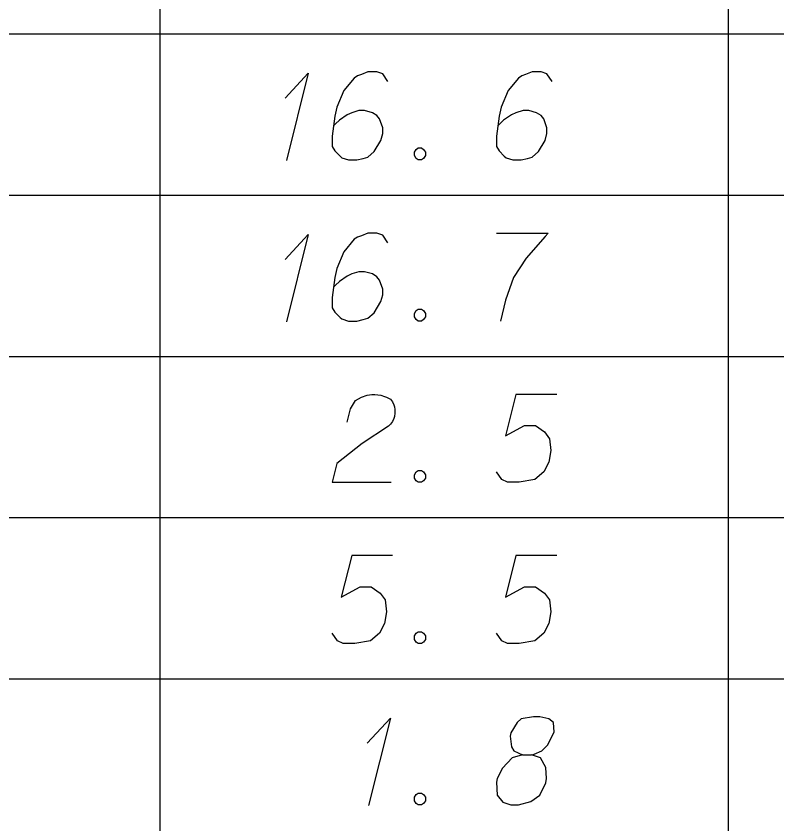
# Model space of a CAD drawing. Extents: x 2074207 to 2076812, y 516372 to 523312.
# Drawn here: x 2076580.27 to 2076621.77, y 518237.79 to 518281.86 of the extents above; entities that cross this region are included whole.
import ezdxf

# ---------------------------------------------------------------- set-up
doc = ezdxf.new("R2010")
doc.units = 0
doc.layers.add('Prop DirtTable_ Soil Test Results - Outline (Minor)', color=7, linetype='Continuous')
doc.layers.add('Prop DirtTable_ Soil Test Results - Tx (Sample Data)', color=7, linetype='Continuous')

msp = doc.modelspace()

# ---------------------------------------------------------------- linework, layer by layer
at = {"layer": 'Prop DirtTable_ Soil Test Results - Outline (Minor)'}
for p, q in [((2076588.114, 518289.699), (2076588.114, 518280.899)), ((2076619.134, 518280.899), (2076619.134, 518289.699)), ((2076260.609, 518280.899), (2076811.903, 518280.899)), ((2076260.609, 518280.899), (2076811.903, 518280.899)), ((2076588.114, 518280.899), (2076588.114, 518272.099)), ((2076619.134, 518272.099), (2076619.134, 518280.899)), ((2076260.609, 518272.099), (2076811.903, 518272.099)), ((2076260.609, 518272.099), (2076811.903, 518272.099)), ((2076588.114, 518272.099), (2076588.114, 518263.299)), ((2076619.134, 518263.299), (2076619.134, 518272.099)), ((2076260.609, 518263.299), (2076811.903, 518263.299)), ((2076260.609, 518263.299), (2076811.903, 518263.299)), ((2076588.114, 518263.299), (2076588.114, 518254.499)), ((2076619.134, 518254.499), (2076619.134, 518263.299)), ((2076260.609, 518254.499), (2076811.903, 518254.499)), ((2076260.609, 518254.499), (2076811.903, 518254.499)), ((2076588.114, 518254.499), (2076588.114, 518245.699)), ((2076619.134, 518245.699), (2076619.134, 518254.499)), ((2076260.609, 518245.699), (2076811.903, 518245.699)), ((2076260.609, 518245.699), (2076811.903, 518245.699)), ((2076588.114, 518245.699), (2076588.114, 518236.899)), ((2076619.134, 518236.899), (2076619.134, 518245.699))]:
    msp.add_line(p, q, dxfattribs=at)
at = {"layer": 'Prop DirtTable_ Soil Test Results - Tx (Sample Data)'}
for points in [[(2076594.94, 518277.389), (2076596.21, 518278.75), (2076595.011, 518273.987)], [(2076600.549, 518278.296), (2076600.267, 518278.712), (2076599.95, 518278.825), (2076599.456, 518278.825), (2076599.103, 518278.674), (2076598.891, 518278.598), (2076598.715, 518278.485), (2076598.151, 518277.805), (2076597.763, 518276.898), (2076597.657, 518276.406), (2076597.516, 518275.31), (2076597.516, 518274.743), (2076597.657, 518274.517), (2076597.939, 518274.214), (2076598.045, 518274.139), (2076598.398, 518274.025), (2076598.856, 518274.025), (2076599.209, 518274.101), (2076599.456, 518274.176), (2076599.809, 518274.479), (2076600.161, 518275.083), (2076600.267, 518275.461), (2076600.267, 518275.764), (2076600.091, 518276.255), (2076599.95, 518276.444), (2076599.703, 518276.595), (2076599.279, 518276.709), (2076598.962, 518276.709), (2076598.574, 518276.595), (2076598.327, 518276.482), (2076597.904, 518276.18), (2076597.692, 518275.991), (2076597.586, 518275.877)], [(2076609.509, 518278.296), (2076609.227, 518278.712), (2076608.91, 518278.825), (2076608.416, 518278.825), (2076608.063, 518278.674), (2076607.851, 518278.598), (2076607.675, 518278.485), (2076607.111, 518277.805), (2076606.723, 518276.898), (2076606.617, 518276.406), (2076606.476, 518275.31), (2076606.476, 518274.743), (2076606.617, 518274.517), (2076606.899, 518274.214), (2076607.005, 518274.139), (2076607.358, 518274.025), (2076607.816, 518274.025), (2076608.169, 518274.101), (2076608.416, 518274.176), (2076608.769, 518274.479), (2076609.121, 518275.083), (2076609.227, 518275.461), (2076609.227, 518275.764), (2076609.051, 518276.255), (2076608.91, 518276.444), (2076608.663, 518276.595), (2076608.239, 518276.709), (2076607.922, 518276.709), (2076607.534, 518276.595), (2076607.287, 518276.482), (2076606.864, 518276.18), (2076606.652, 518275.991), (2076606.546, 518275.877)], [(2076602.207, 518274.668), (2076602.384, 518274.668), (2076602.489, 518274.592), (2076602.595, 518274.441), (2076602.595, 518274.252), (2076602.489, 518274.101), (2076602.384, 518274.025), (2076602.207, 518274.025), (2076602.101, 518274.101), (2076601.996, 518274.252), (2076601.996, 518274.441), (2076602.101, 518274.592), (2076602.207, 518274.668)], [(2076594.94, 518268.589), (2076596.21, 518269.95), (2076595.011, 518265.187)], [(2076600.549, 518269.496), (2076600.267, 518269.912), (2076599.95, 518270.025), (2076599.456, 518270.025), (2076599.103, 518269.874), (2076598.891, 518269.798), (2076598.715, 518269.685), (2076598.151, 518269.005), (2076597.763, 518268.098), (2076597.657, 518267.606), (2076597.516, 518266.51), (2076597.516, 518265.943), (2076597.657, 518265.717), (2076597.939, 518265.414), (2076598.045, 518265.339), (2076598.398, 518265.225), (2076598.856, 518265.225), (2076599.209, 518265.301), (2076599.456, 518265.376), (2076599.809, 518265.679), (2076600.161, 518266.283), (2076600.267, 518266.661), (2076600.267, 518266.964), (2076600.091, 518267.455), (2076599.95, 518267.644), (2076599.703, 518267.795), (2076599.279, 518267.909), (2076598.962, 518267.909), (2076598.574, 518267.795), (2076598.327, 518267.682), (2076597.904, 518267.38), (2076597.692, 518267.191), (2076597.586, 518267.077)], [(2076606.476, 518270.025), (2076609.298, 518270.025), (2076609.121, 518269.836), (2076608.098, 518268.665), (2076607.393, 518267.606), (2076606.969, 518266.359), (2076606.687, 518265.225)], [(2076602.207, 518265.868), (2076602.384, 518265.868), (2076602.489, 518265.792), (2076602.595, 518265.641), (2076602.595, 518265.452), (2076602.489, 518265.301), (2076602.384, 518265.225), (2076602.207, 518265.225), (2076602.101, 518265.301), (2076601.996, 518265.452), (2076601.996, 518265.641), (2076602.101, 518265.792), (2076602.207, 518265.868)], [(2076598.327, 518259.713), (2076598.503, 518260.431), (2076598.786, 518260.885), (2076599.103, 518261.074), (2076599.42, 518261.187), (2076599.667, 518261.225), (2076599.844, 518261.225), (2076600.161, 518261.187), (2076600.373, 518261.112), (2076600.479, 518261.074), (2076600.69, 518260.961), (2076600.796, 518260.809), (2076600.867, 518260.658), (2076600.902, 518260.545), (2076600.937, 518260.394), (2076600.937, 518260.205), (2076600.902, 518260.016), (2076600.867, 518259.902), (2076600.796, 518259.751), (2076600.69, 518259.6), (2076600.585, 518259.487), (2076599.138, 518258.542), (2076597.763, 518257.446), (2076597.516, 518256.425), (2076600.726, 518256.425)], [(2076609.756, 518261.225), (2076607.534, 518261.225), (2076606.969, 518258.957), (2076607.992, 518259.524), (2076608.592, 518259.524), (2076609.086, 518259.184), (2076609.368, 518258.806), (2076609.439, 518258.164), (2076609.333, 518257.521), (2076609.051, 518256.992), (2076608.557, 518256.576), (2076607.71, 518256.425), (2076607.075, 518256.425), (2076606.758, 518256.576), (2076606.476, 518256.992)], [(2076602.207, 518257.068), (2076602.384, 518257.068), (2076602.489, 518256.992), (2076602.595, 518256.841), (2076602.595, 518256.652), (2076602.489, 518256.501), (2076602.384, 518256.425), (2076602.207, 518256.425), (2076602.101, 518256.501), (2076601.996, 518256.652), (2076601.996, 518256.841), (2076602.101, 518256.992), (2076602.207, 518257.068)], [(2076600.796, 518252.425), (2076598.574, 518252.425), (2076598.009, 518250.157), (2076599.032, 518250.724), (2076599.632, 518250.724), (2076600.126, 518250.384), (2076600.408, 518250.006), (2076600.479, 518249.364), (2076600.373, 518248.721), (2076600.091, 518248.192), (2076599.597, 518247.776), (2076598.75, 518247.625), (2076598.115, 518247.625), (2076597.798, 518247.776), (2076597.516, 518248.192)], [(2076609.756, 518252.425), (2076607.534, 518252.425), (2076606.969, 518250.157), (2076607.992, 518250.724), (2076608.592, 518250.724), (2076609.086, 518250.384), (2076609.368, 518250.006), (2076609.439, 518249.364), (2076609.333, 518248.721), (2076609.051, 518248.192), (2076608.557, 518247.776), (2076607.71, 518247.625), (2076607.075, 518247.625), (2076606.758, 518247.776), (2076606.476, 518248.192)], [(2076602.207, 518248.268), (2076602.384, 518248.268), (2076602.489, 518248.192), (2076602.595, 518248.041), (2076602.595, 518247.852), (2076602.489, 518247.701), (2076602.384, 518247.625), (2076602.207, 518247.625), (2076602.101, 518247.701), (2076601.996, 518247.852), (2076601.996, 518248.041), (2076602.101, 518248.192), (2076602.207, 518248.268)], [(2076607.887, 518241.546), (2076608.38, 518241.546), (2076608.522, 518241.584), (2076608.945, 518241.773), (2076609.262, 518242.076), (2076609.615, 518242.794), (2076609.58, 518243.323), (2076609.333, 518243.512), (2076608.839, 518243.625), (2076608.486, 518243.625), (2076607.816, 518243.512), (2076607.604, 518243.323), (2076607.252, 518242.756), (2076607.216, 518242.567), (2076607.287, 518242), (2076607.428, 518241.773), (2076607.887, 518241.546), (2076607.322, 518241.395), (2076606.793, 518240.828), (2076606.511, 518240.261), (2076606.476, 518240.072), (2076606.511, 518239.354), (2076606.828, 518238.976), (2076607.252, 518238.825), (2076607.675, 518238.825), (2076608.345, 518239.014), (2076608.839, 518239.354), (2076609.157, 518240.035), (2076609.192, 518240.261), (2076609.157, 518240.866), (2076608.874, 518241.395), (2076608.38, 518241.546)], [(2076599.42, 518242.189), (2076600.69, 518243.55), (2076599.491, 518238.787)], [(2076602.207, 518239.468), (2076602.384, 518239.468), (2076602.489, 518239.392), (2076602.595, 518239.241), (2076602.595, 518239.052), (2076602.489, 518238.901), (2076602.384, 518238.825), (2076602.207, 518238.825), (2076602.101, 518238.901), (2076601.996, 518239.052), (2076601.996, 518239.241), (2076602.101, 518239.392), (2076602.207, 518239.468)]]:
    msp.add_lwpolyline(points, dxfattribs=at)

doc.saveas('drawing.dxf')
